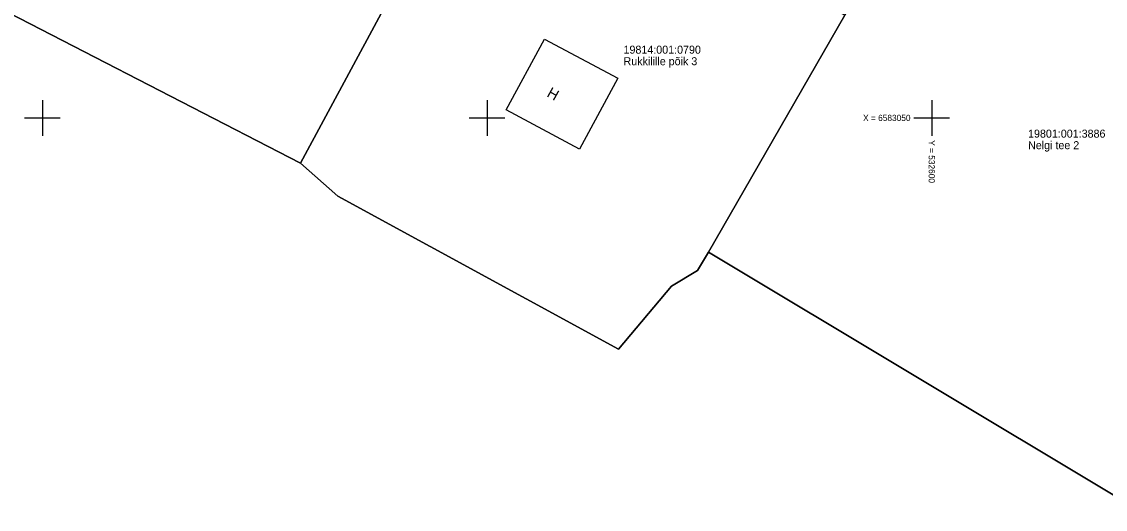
# Model space of a CAD drawing. Extents: x 532028 to 533559, y 6581810 to 6583914.
# Drawn here: x 532497.7 to 532619.5, y 6583005.9 to 6583060.8 of the extents above; entities that cross this region are included whole.
import ezdxf

# ---------------------------------------------------------------- set-up
doc = ezdxf.new("R2010")
doc.units = 0
for name, color, linetype in [('HOONE', 7, 'Continuous'), ('PIIR', 7, 'Continuous'), ('VORK', 7, 'Continuous')]:
    doc.layers.add(name, color=color, linetype=linetype)

msp = doc.modelspace()

# ---------------------------------------------------------------- linework, layer by layer
at = {"layer": 'HOONE'}
msp.add_lwpolyline([(532552.13, 6583050.9), (532556.45, 6583058.87), (532564.7, 6583054.49), (532560.38, 6583046.5)], close=True, dxfattribs=at)
at = {"layer": 'PIIR'}
for points in [[(532590.21, 6583061.58), (532574.89, 6583034.89), (532621.51, 6583006.9), (532656.4, 6583088.87), (532611.08, 6583110.9), (532609.21, 6583096.75)], [(532511.18, 6583103.06), (532497.33, 6583105.75), (532488.82, 6583065.65), (532529.02, 6583044.92), (532543.27, 6583071.39), (532544.58, 6583070.84), (532547.87, 6583077.9), (532539.63, 6583080.32), (532542.69, 6583086.71)], [(532553.26, 6583074.88), (532547.87, 6583077.9), (532544.58, 6583070.84), (532543.27, 6583071.39), (532529.02, 6583044.92), (532533.2, 6583041.19), (532564.77, 6583023.97), (532570.75, 6583031.05), (532573.65, 6583032.83), (532574.89, 6583034.89), (532590.21, 6583061.58), (532556.13, 6583079.74)], [(532619.18, 6582785.75), (532621.83, 6582846.9), (532610.78, 6582940.83), (532609.52, 6582978.73), (532621.51, 6583006.9), (532574.89, 6583034.89), (532573.65, 6583032.83), (532570.75, 6583031.05), (532564.77, 6583023.97), (532533.2, 6583041.19), (532529.02, 6583044.92), (532488.82, 6583065.65), (532405.39, 6582904.74)]]:
    msp.add_lwpolyline(points, close=True, dxfattribs=at)
at = {"layer": 'VORK'}
for p, q in [((532500, 6583052), (532500, 6583048)), ((532550, 6583052), (532550, 6583048)), ((532600, 6583052), (532600, 6583048)), ((532498, 6583050), (532502, 6583050)), ((532548, 6583050), (532552, 6583050)), ((532598, 6583050), (532602, 6583050))]:
    msp.add_line(p, q, dxfattribs=at)

# ---------------------------------------------------------------- texts
at = {"layer": 'HOONE'}
msp.add_text('H', height=1.2, rotation=331.0095, dxfattribs=at).set_placement((532556.63, 6583052.46))
at = {"layer": 'PIIR'}
for s, p in [('19814:001:0790', (532565.34, 6583057.23)), ('Rukkilille põik 3', (532565.34, 6583055.93)), ('19801:001:3886', (532610.83, 6583047.78)), ('Nelgi tee 2', (532610.83, 6583046.48))]:
    msp.add_text(s, height=0.9, dxfattribs=at).set_placement(p)
at = {"layer": 'VORK'}
msp.add_text('X = 6583050', height=0.7, dxfattribs=at).set_placement((532592.28, 6583049.65))
msp.add_text('Y = 532600', height=0.7, rotation=270, dxfattribs=at).set_placement((532599.65, 6583047.49))

doc.saveas('drawing.dxf')
